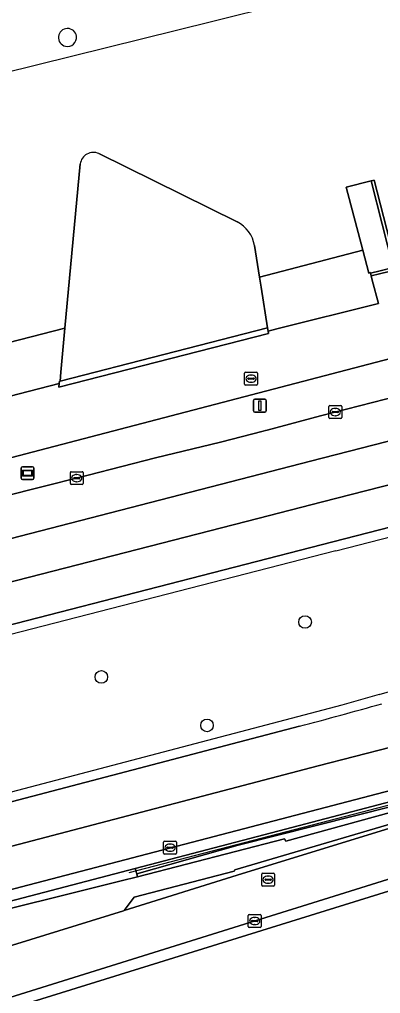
# Model space of a CAD drawing. Extents: x 160806 to 161707, y 383696 to 384148.
# Drawn here: x 161316.7 to 161344.7, y 383917.3 to 383992.9 of the extents above; entities that cross this region are included whole.
import ezdxf

# ---------------------------------------------------------------- set-up
doc = ezdxf.new("R2010")
doc.units = 0
for name, color, linetype in [('IMGEO_Berm_groen', 7, 'Continuous'), ('IMGEO_Berm_open', 7, 'Continuous'), ('IMGEO_Boom', 7, 'Continuous'), ('IMGEO_Brandkraan', 7, 'Continuous'), ('IMGEO_Erf', 7, 'Continuous'), ('IMGEO_Fietspad_gesloten', 7, 'Continuous'), ('IMGEO_Groenvoorziening', 7, 'Continuous'), ('IMGEO_Hek', 7, 'Continuous'), ('IMGEO_Kolk', 7, 'Continuous'), ('IMGEO_Lichtmast', 7, 'Continuous'), ('IMGEO_Muur', 7, 'Continuous'), ('IMGEO_OVBaan_gesloten', 7, 'Continuous'), ('IMGEO_Pand', 7, 'Continuous'), ('IMGEO_Pand_overbouw', 7, 'Continuous'), ('IMGEO_Reclamebord', 7, 'Continuous'), ('IMGEO_Rijbaan_lokaal_gesloten', 7, 'Continuous'), ('IMGEO_Rioolput', 7, 'Continuous'), ('IMGEO_Voetpad_op_trap', 7, 'Continuous'), ('IMGEO_Voetpad_open', 7, 'Continuous')]:
    doc.layers.add(name, color=color, linetype=linetype)

msp = doc.modelspace()

# ---------------------------------------------------------------- linework, layer by layer
at = {"layer": 'IMGEO_Berm_groen'}
for points in [[(161414.805, 383989.287), (161369.289, 383977.37), (161370.444, 383973.147), (161318.287, 383959.498), (161275.829, 383948.409)], [(161465.14, 383986.182), (161455.902, 383982.36), (161453.055, 383981.256), (161450.194, 383980.461), (161341.031, 383952.394), (161279.919, 383936.647), (161280.177, 383935.571), (161279.794, 383935.48), (161279.911, 383935.042), (161282.439, 383924.956), (161282.559, 383924.49), (161282.934, 383924.586), (161283.186, 383923.58), (161283.395, 383923.636), (161338.43, 383938.073)], [(161311.972, 383955.039), (161317.913, 383956.519), (161322.038, 383957.557), (161327.259, 383958.907), (161332.308, 383960.13), (161335.609, 383960.98), (161335.793, 383961.02), (161335.931, 383961.064), (161340.058, 383962.163), (161350.158, 383964.769), (161355.478, 383966.108), (161361.07, 383967.572), (161367.616, 383969.283), (161373.257, 383970.696), (161378.799, 383972.171), (161383.779, 383973.426), (161389.261, 383974.862), (161395.335, 383976.49), (161401.441, 383978.166)], [(161348.003, 383933.747), (161348.196, 383932.928), (161337.35, 383930.092), (161325.679, 383927.037), (161325.796, 383926.608), (161333.683, 383928.828), (161354.729, 383934.132), (161388.479, 383940.898)], [(161367.489, 383935.439), (161367.703, 383935.446), (161368.275, 383935.463), (161367.629, 383936.221), (161357.773, 383934.321), (161354.339, 383933.636), (161348.878, 383932.317), (161348.98, 383931.511), (161333.408, 383926.917), (161333.359, 383926.813), (161325.594, 383924.807), (161324.823, 383923.753), (161333.596, 383926.503), (161355.202, 383933.171)]]:
    msp.add_lwpolyline(points, dxfattribs=at)
for points in [[(161388.479, 383940.898), (161354.729, 383934.132), (161333.683, 383928.828), (161325.796, 383926.608), (161325.854, 383926.391), (161337.273, 383929.337), (161337.37, 383929.155), (161348.878, 383932.317), (161354.339, 383933.636), (161357.773, 383934.321), (161367.629, 383936.221), (161371.085, 383936.342), (161379.838, 383938.333), (161388.555, 383940.513)], [(161333.408, 383926.917), (161348.98, 383931.511), (161348.878, 383932.317), (161337.37, 383929.155), (161337.273, 383929.337), (161325.854, 383926.391), (161324.599, 383926.067), (161311.6, 383922.834), (161312.521, 383919.955), (161324.775, 383923.738), (161324.823, 383923.753), (161325.594, 383924.807), (161333.359, 383926.813)]]:
    msp.add_lwpolyline(points, close=True, dxfattribs=at)
msp.add_arc((161248.148, 384281.659), 355.25, 284.7225, 285.79379, dxfattribs=at)
at = {"layer": 'IMGEO_Berm_open'}
msp.add_lwpolyline([(161325.679, 383927.037), (161337.35, 383930.092), (161348.196, 383932.928), (161348.003, 383933.747), (161346.774, 383933.426), (161277.702, 383915.373), (161277.932, 383914.538)], close=True, dxfattribs=at)
for points in [[(161356.338, 383928.679), (161356.103, 383929.561), (161355.216, 383929.267), (161286.61, 383907.849), (161287.303, 383905.621)], [(161292.235, 383908.776), (161356.338, 383928.679)]]:
    msp.add_lwpolyline(points, dxfattribs=at)
at = {"layer": 'IMGEO_Boom'}
for centre in [(161338.874, 383946.162), (161323.054, 383941.901), (161331.257, 383938.133)]:
    msp.add_circle(centre, 0.489, dxfattribs=at)
at = {"layer": 'IMGEO_Brandkraan'}
for p, q in [((161334.178, 383964.633), (161334.178, 383965.485)), ((161334.253, 383965.559), (161335.105, 383965.559)), ((161334.437, 383965.053), (161334.437, 383965.065)), ((161334.48, 383965.102), (161334.878, 383965.102)), ((161334.666, 383965.339), (161334.691, 383965.339)), ((161334.921, 383965.065), (161334.921, 383965.053)), ((161335.179, 383965.485), (161335.179, 383964.633)), ((161335.105, 383964.559), (161334.253, 383964.559)), ((161334.875, 383965.016), (161334.477, 383965.016)), ((161334.689, 383964.779), (161334.664, 383964.779))]:
    msp.add_line(p, q, dxfattribs=at)
for points in [[(161334.178, 383964.633), (161334.178, 383965.485)], [(161334.253, 383965.559), (161335.105, 383965.559)], [(161335.179, 383965.485), (161335.179, 383964.633)], [(161335.105, 383964.559), (161334.253, 383964.559)]]:
    msp.add_lwpolyline(points, dxfattribs=at)
for centre, radius, start, end in [((161334.255, 383965.483), 0.0765, 91.55205, 178.44795), ((161334.255, 383965.483), 0.0765, 91.55205, 178.44795), ((161334.477, 383965.062), 0.0403, 85.87752, 175.75265), ((161334.474, 383965.052), 0.0366, 178.93798, 274.71019), ((161334.878, 383965.059), 0.043, 264.86636, 352.45326), ((161334.882, 383965.064), 0.0386, 1.73085, 96.63898), ((161335.103, 383965.483), 0.0765, 1.55205, 88.44795), ((161335.103, 383965.483), 0.0765, 1.55205, 88.44795), ((161334.255, 383964.635), 0.0765, 181.55205, 268.44795), ((161334.255, 383964.635), 0.0765, 181.55205, 268.44795), ((161335.103, 383964.635), 0.0765, 271.55205, 358.44795), ((161335.103, 383964.635), 0.0765, 271.55205, 358.44795)]:
    msp.add_arc(centre, radius, start, end, dxfattribs=at)
for centre, major_axis, ratio, start_param, end_param in [((161334.665, 383965.059), (-0.387, 0.002), 0.722429, 4.712389, 7.853982), ((161334.69, 383965.059), (-0.39, 0.002), 0.717154, 1.570796, 4.712389)]:
    msp.add_ellipse(centre, major_axis=major_axis, ratio=ratio, start_param=start_param, end_param=end_param, dxfattribs=at)
at = {"layer": 'IMGEO_Erf'}
for points in [[(161334.939, 383975.395), (161335.334, 383972.944), (161343.349, 383975.042), (161342.069, 383979.923), (161343.993, 383980.405), (161344.245, 383980.474), (161345.931, 383973.819), (161358.404, 383976.836), (161356.237, 383985.403), (161413.556, 384000.171)], [(161322.862, 383982.53), (161333.599, 383977.233)], [(161314.852, 383975.798), (161314.058, 383967.401), (161320.231, 383968.987), (161321.418, 383981.73)]]:
    msp.add_lwpolyline(points, dxfattribs=at)
for centre, radius, start, end in [((161320.423, 383991.546), 0.7, 7.86697, 256.86736), ((161320.423, 383991.547), 0.701, 256.92932, 7.805), ((161322.429, 383981.608), 1.018, 64.84107, 173.1333), ((161332.478, 383975.008), 2.491, 8.93379, 63.2543)]:
    msp.add_arc(centre, radius, start, end, dxfattribs=at)
at = {"layer": 'IMGEO_Fietspad_gesloten'}
msp.add_lwpolyline([(161359.141, 383934.313), (161355.202, 383933.171), (161333.596, 383926.503), (161324.823, 383923.753), (161324.775, 383923.738), (161312.521, 383919.955), (161293.851, 383914.15), (161290.556, 383913.125), (161280.316, 383909.941), (161279.531, 383909.823), (161280.685, 383905.999), (161286.61, 383907.849), (161355.216, 383929.267)], dxfattribs=at)
at = {"layer": 'IMGEO_Groenvoorziening'}
for points in [[(161333.599, 383977.233), (161322.862, 383982.53)], [(161321.418, 383981.73), (161320.231, 383968.987)], [(161320.231, 383968.987), (161319.913, 383965.574), (161319.845, 383964.864), (161335.963, 383968.998), (161335.461, 383972.157), (161335.334, 383972.944), (161334.939, 383975.395)]]:
    msp.add_lwpolyline(points, dxfattribs=at)
for centre, radius, start, end in [((161322.429, 383981.608), 1.018, 64.84107, 173.1333), ((161332.478, 383975.008), 2.491, 8.93379, 63.2543)]:
    msp.add_arc(centre, radius, start, end, dxfattribs=at)
at = {"layer": 'IMGEO_Hek'}
for points in [[(161341.247, 383951.682), (161457.839, 383981.686)], [(161344.62, 383940.54), (161349.454, 383941.928), (161357.14, 383944.335), (161381.853, 383952.718), (161403.065, 383958.917), (161466.093, 383975.363)], [(161341.247, 383951.682), (161296.689, 383940.215), (161287.043, 383937.692)], [(161344.62, 383940.54), (161341.713, 383939.705), (161289.277, 383925.908)], [(161347.094, 383932.372), (161325.185, 383926.681)]]:
    msp.add_lwpolyline(points, dxfattribs=at)
at = {"layer": 'IMGEO_Kolk'}
for p, q in [((161340.717, 383962.037), (161340.717, 383962.889)), ((161340.792, 383962.963), (161341.644, 383962.963)), ((161341.718, 383962.889), (161341.718, 383962.037)), ((161340.976, 383962.457), (161340.976, 383962.469)), ((161341.414, 383962.42), (161341.016, 383962.42)), ((161341.019, 383962.506), (161341.417, 383962.506)), ((161341.228, 383962.183), (161341.203, 383962.183)), ((161341.205, 383962.743), (161341.23, 383962.743)), ((161341.46, 383962.469), (161341.46, 383962.457)), ((161341.644, 383961.963), (161340.792, 383961.963)), ((161320.647, 383956.908), (161320.647, 383957.76)), ((161320.722, 383957.834), (161321.574, 383957.834)), ((161321.135, 383957.614), (161321.16, 383957.614)), ((161321.648, 383957.76), (161321.648, 383956.908)), ((161321.574, 383956.834), (161320.722, 383956.834)), ((161320.906, 383957.328), (161320.906, 383957.34)), ((161321.344, 383957.291), (161320.946, 383957.291)), ((161320.949, 383957.377), (161321.347, 383957.377)), ((161321.158, 383957.054), (161321.133, 383957.054)), ((161321.39, 383957.34), (161321.39, 383957.328)), ((161327.889, 383928.213), (161327.889, 383929.065)), ((161327.964, 383929.139), (161328.816, 383929.139)), ((161328.377, 383928.919), (161328.402, 383928.919)), ((161328.89, 383929.065), (161328.89, 383928.213)), ((161328.816, 383928.139), (161327.964, 383928.139)), ((161328.148, 383928.633), (161328.148, 383928.645)), ((161328.586, 383928.596), (161328.188, 383928.596)), ((161328.191, 383928.682), (161328.589, 383928.682)), ((161328.4, 383928.359), (161328.375, 383928.359)), ((161328.632, 383928.645), (161328.632, 383928.633)), ((161334.539, 383923.445), (161335.391, 383923.445)), ((161334.464, 383922.519), (161334.464, 383923.371)), ((161334.723, 383922.939), (161334.723, 383922.951)), ((161335.161, 383922.902), (161334.763, 383922.902)), ((161334.766, 383922.988), (161335.164, 383922.988)), ((161334.952, 383923.225), (161334.977, 383923.225)), ((161335.207, 383922.951), (161335.207, 383922.939)), ((161335.465, 383923.371), (161335.465, 383922.519)), ((161335.391, 383922.445), (161334.539, 383922.445)), ((161334.975, 383922.665), (161334.95, 383922.665))]:
    msp.add_line(p, q, dxfattribs=at)
for points in [[(161340.717, 383962.037), (161340.717, 383962.889)], [(161340.792, 383962.963), (161341.644, 383962.963)], [(161341.718, 383962.889), (161341.718, 383962.037)], [(161341.644, 383961.963), (161340.792, 383961.963)], [(161320.647, 383956.908), (161320.647, 383957.76)], [(161320.722, 383957.834), (161321.574, 383957.834)], [(161321.648, 383957.76), (161321.648, 383956.908)], [(161321.574, 383956.834), (161320.722, 383956.834)], [(161327.889, 383928.213), (161327.889, 383929.065)], [(161327.964, 383929.139), (161328.816, 383929.139)], [(161328.89, 383929.065), (161328.89, 383928.213)], [(161328.816, 383928.139), (161327.964, 383928.139)], [(161334.539, 383923.445), (161335.391, 383923.445)], [(161334.464, 383922.519), (161334.464, 383923.371)], [(161335.465, 383923.371), (161335.465, 383922.519)], [(161335.391, 383922.445), (161334.539, 383922.445)]]:
    msp.add_lwpolyline(points, dxfattribs=at)
for centre, radius, start, end in [((161340.794, 383962.887), 0.0765, 91.55205, 178.44795), ((161340.794, 383962.887), 0.0765, 91.55205, 178.44795), ((161341.642, 383962.887), 0.0765, 1.55205, 88.44795), ((161341.642, 383962.887), 0.0765, 1.55205, 88.44795), ((161340.794, 383962.039), 0.0765, 181.55205, 268.44795), ((161340.794, 383962.039), 0.0765, 181.55205, 268.44795), ((161341.016, 383962.466), 0.0403, 85.87752, 175.75265), ((161341.013, 383962.456), 0.0366, 178.93798, 274.71019), ((161341.417, 383962.463), 0.043, 264.86636, 352.45326), ((161341.421, 383962.468), 0.0386, 1.73085, 96.63898), ((161341.642, 383962.039), 0.0765, 271.55205, 358.44795), ((161341.642, 383962.039), 0.0765, 271.55205, 358.44795), ((161320.724, 383957.758), 0.0765, 91.55205, 178.44795), ((161320.724, 383957.758), 0.0765, 91.55205, 178.44795), ((161321.572, 383957.758), 0.0765, 1.55205, 88.44795), ((161321.572, 383957.758), 0.0765, 1.55205, 88.44795), ((161320.724, 383956.91), 0.0765, 181.55205, 268.44795), ((161320.724, 383956.91), 0.0765, 181.55205, 268.44795), ((161320.946, 383957.337), 0.0403, 85.87752, 175.75265), ((161320.943, 383957.327), 0.0366, 178.93798, 274.71019), ((161321.347, 383957.334), 0.043, 264.86636, 352.45326), ((161321.351, 383957.339), 0.0386, 1.73085, 96.63898), ((161321.572, 383956.91), 0.0765, 271.55205, 358.44795), ((161321.572, 383956.91), 0.0765, 271.55205, 358.44795), ((161327.966, 383929.063), 0.0765, 91.55205, 178.44795), ((161327.966, 383929.063), 0.0765, 91.55205, 178.44795), ((161328.814, 383929.063), 0.0765, 1.55205, 88.44795), ((161328.814, 383929.063), 0.0765, 1.55205, 88.44795), ((161327.966, 383928.215), 0.0765, 181.55205, 268.44795), ((161327.966, 383928.215), 0.0765, 181.55205, 268.44795), ((161328.188, 383928.642), 0.0403, 85.87752, 175.75265), ((161328.185, 383928.632), 0.0366, 178.93798, 274.71019), ((161328.589, 383928.639), 0.043, 264.86636, 352.45326), ((161328.593, 383928.644), 0.0386, 1.73085, 96.63898), ((161328.814, 383928.215), 0.0765, 271.55205, 358.44795), ((161328.814, 383928.215), 0.0765, 271.55205, 358.44795), ((161334.541, 383923.369), 0.0765, 91.55205, 178.44795), ((161334.541, 383923.369), 0.0765, 91.55205, 178.44795), ((161335.389, 383923.369), 0.0765, 1.55205, 88.44795), ((161335.389, 383923.369), 0.0765, 1.55205, 88.44795), ((161334.763, 383922.948), 0.0403, 85.87752, 175.75265), ((161334.76, 383922.938), 0.0366, 178.93798, 274.71019), ((161335.164, 383922.945), 0.043, 264.86636, 352.45326), ((161335.168, 383922.95), 0.0386, 1.73085, 96.63898), ((161334.541, 383922.521), 0.0765, 181.55205, 268.44795), ((161334.541, 383922.521), 0.0765, 181.55205, 268.44795), ((161335.389, 383922.521), 0.0765, 271.55205, 358.44795), ((161335.389, 383922.521), 0.0765, 271.55205, 358.44795)]:
    msp.add_arc(centre, radius, start, end, dxfattribs=at)
for centre, major_axis, ratio, start_param, end_param in [((161341.204, 383962.463), (-0.387, 0.002), 0.722429, 4.712389, 7.853982), ((161341.229, 383962.463), (-0.39, 0.002), 0.717154, 1.570796, 4.712389), ((161321.134, 383957.334), (-0.387, 0.002), 0.722429, 4.712389, 7.853982), ((161321.159, 383957.334), (-0.39, 0.002), 0.717154, 1.570796, 4.712389), ((161328.376, 383928.639), (-0.387, 0.002), 0.722429, 4.712389, 7.853982), ((161328.401, 383928.639), (-0.39, 0.002), 0.717154, 1.570796, 4.712389), ((161334.951, 383922.945), (-0.387, 0.002), 0.722429, 4.712389, 7.853982), ((161334.976, 383922.945), (-0.39, 0.002), 0.717154, 1.570796, 4.712389)]:
    msp.add_ellipse(centre, major_axis=major_axis, ratio=ratio, start_param=start_param, end_param=end_param, dxfattribs=at)
at = {"layer": 'IMGEO_Lichtmast'}
for p, q in [((161334.86, 383962.558), (161334.86, 383963.358)), ((161334.86, 383963.358), (161334.86, 383962.558)), ((161334.96, 383963.458), (161335.75, 383963.458)), ((161335.75, 383963.458), (161334.96, 383963.458)), ((161335.85, 383963.358), (161335.85, 383962.558)), ((161335.85, 383962.558), (161335.85, 383963.358)), ((161335.75, 383962.458), (161334.96, 383962.458)), ((161334.96, 383962.458), (161335.75, 383962.458))]:
    msp.add_line(p, q, dxfattribs=at)
msp.add_lwpolyline([(161335.28, 383963.333), (161335.43, 383963.333), (161335.43, 383962.583), (161335.28, 383962.583), (161335.28, 383963.333)], dxfattribs=at)
for centre, start, end in [((161334.96, 383963.358), 90, 180), ((161334.96, 383963.358), 90, 180), ((161335.75, 383963.358), 0, 90), ((161335.75, 383963.358), 360, 90), ((161334.96, 383962.558), 180, 270), ((161334.96, 383962.558), 180, 270), ((161335.75, 383962.558), 270, 0), ((161335.75, 383962.558), 270, 0)]:
    msp.add_arc(centre, 0.1, start, end, dxfattribs=at)
at = {"layer": 'IMGEO_Muur'}
for points in [[(161413.655, 383999.784), (161413.556, 384000.171), (161356.237, 383985.403), (161358.404, 383976.836), (161345.931, 383973.819), (161344.245, 383980.474), (161343.993, 383980.405), (161345.704, 383973.699), (161344.695, 383973.435), (161343.942, 383973.237), (161343.999, 383973.031), (161344.653, 383973.194), (161346.051, 383973.539), (161358.462, 383976.605), (161358.596, 383976.074), (161358.982, 383976.178), (161358.21, 383979.231), (161356.722, 383985.115), (161366.613, 383987.664), (161381.829, 383991.584), (161386.763, 383992.855)], [(161336.006, 383968.751), (161335.963, 383968.998), (161319.845, 383964.864), (161319.793, 383964.851), (161319.775, 383964.679), (161319.745, 383964.392), (161336.037, 383968.564)], [(161311.6, 383922.834), (161324.599, 383926.067), (161325.854, 383926.391), (161325.796, 383926.608), (161325.679, 383927.037), (161277.932, 383914.538), (161278.067, 383914.045), (161279.036, 383914.297), (161289.103, 383916.915), (161293.155, 383917.981)]]:
    msp.add_lwpolyline(points, close=True, dxfattribs=at)
at = {"layer": 'IMGEO_OVBaan_gesloten'}
msp.add_lwpolyline([(161362.917, 383930.376), (161360.553, 383929.822), (161356.338, 383928.679), (161292.235, 383908.776)], dxfattribs=at)
at = {"layer": 'IMGEO_Pand'}
for centre, radius, start, end in [((161320.423, 383991.546), 0.7, 7.86697, 256.86736), ((161320.423, 383991.547), 0.701, 256.92932, 7.805)]:
    msp.add_arc(centre, radius, start, end, dxfattribs=at)
at = {"layer": 'IMGEO_Pand_overbouw'}
msp.add_lwpolyline([(161286.226, 384000.503), (161290.822, 383983.081), (161312.031, 383988.52), (161312.432, 383988.623), (161312.567, 383988.079), (161331.698, 383992.825), (161336.907, 383994.117)], dxfattribs=at)
at = {"layer": 'IMGEO_Reclamebord'}
for p, q in [((161316.926, 383958.224), (161317.716, 383958.224)), ((161317.716, 383958.224), (161316.926, 383958.224)), ((161316.826, 383957.324), (161316.826, 383958.124)), ((161316.826, 383958.124), (161316.826, 383957.324)), ((161317.816, 383958.124), (161317.816, 383957.324)), ((161317.816, 383957.324), (161317.816, 383958.124)), ((161317.716, 383957.224), (161316.926, 383957.224)), ((161316.926, 383957.224), (161317.716, 383957.224))]:
    msp.add_line(p, q, dxfattribs=at)
for points in [[(161316.927, 383957.956), (161317.715, 383957.956), (161317.715, 383957.492), (161316.927, 383957.492), (161316.927, 383957.956)], [(161316.992, 383957.891), (161316.992, 383957.557), (161317.65, 383957.557), (161317.65, 383957.891), (161316.992, 383957.891)]]:
    msp.add_lwpolyline(points, dxfattribs=at)
for centre, start, end in [((161316.926, 383958.124), 90, 180), ((161316.926, 383958.124), 90, 180), ((161317.716, 383958.124), 0, 90), ((161317.716, 383958.124), 360, 90), ((161316.926, 383957.324), 180, 270), ((161316.926, 383957.324), 180, 270), ((161317.716, 383957.324), 270, 0), ((161317.716, 383957.324), 270, 0)]:
    msp.add_arc(centre, 0.1, start, end, dxfattribs=at)
at = {"layer": 'IMGEO_Rijbaan_lokaal_gesloten'}
for points in [[(161465.227, 383987.648), (161464.472, 383990.836), (161453.394, 383987.997), (161409.072, 383976.597), (161362.907, 383964.706), (161339.296, 383958.642), (161306.607, 383950.212), (161270.989, 383941.101), (161271.807, 383937.9), (161315.559, 383949.156), (161335.194, 383954.191), (161340.223, 383955.497), (161347.001, 383957.235), (161378.316, 383965.298), (161419.642, 383975.931), (161451.011, 383984.005)], [(161450.194, 383980.461), (161453.055, 383981.256), (161455.902, 383982.36), (161465.14, 383986.182), (161465.535, 383986.348), (161465.227, 383987.648), (161451.011, 383984.005), (161419.642, 383975.931), (161378.316, 383965.298), (161347.001, 383957.235), (161340.223, 383955.497), (161335.194, 383954.191), (161315.559, 383949.156), (161271.807, 383937.9), (161272.608, 383934.763), (161279.919, 383936.647), (161341.031, 383952.394)]]:
    msp.add_lwpolyline(points, close=True, dxfattribs=at)
for points in [[(161401.441, 383978.166), (161395.335, 383976.49), (161389.261, 383974.862), (161383.779, 383973.426), (161378.799, 383972.171), (161373.257, 383970.696), (161367.616, 383969.283), (161361.07, 383967.572), (161355.478, 383966.108), (161350.158, 383964.769), (161340.058, 383962.163), (161335.931, 383961.064), (161335.793, 383961.02), (161335.609, 383960.98), (161332.308, 383960.13), (161327.259, 383958.907), (161322.038, 383957.557), (161317.913, 383956.519), (161311.972, 383955.039)], [(161306.607, 383950.212), (161339.296, 383958.642), (161362.907, 383964.706), (161409.072, 383976.597)], [(161338.43, 383938.073), (161283.395, 383923.636), (161283.186, 383923.58), (161275.982, 383921.634), (161276.851, 383918.472), (161283.302, 383920.155), (161339.879, 383934.985), (161345.531, 383936.441), (161347.728, 383936.995), (161359.888, 383939.56), (161381.365, 383943.519), (161390.277, 383945.313), (161397.831, 383946.998), (161407.322, 383949.343), (161441.236, 383958.109), (161469.933, 383965.622)], [(161459.886, 383959.608), (161468.81, 383961.932), (161470.146, 383962.309), (161470.599, 383962.424), (161469.933, 383965.622), (161441.236, 383958.109), (161407.322, 383949.343), (161397.831, 383946.998), (161390.277, 383945.313), (161381.365, 383943.519), (161359.888, 383939.56), (161347.728, 383936.995), (161345.531, 383936.441), (161339.879, 383934.985), (161283.302, 383920.155), (161276.851, 383918.472), (161277.702, 383915.373), (161346.774, 383933.426), (161348.003, 383933.747)]]:
    msp.add_lwpolyline(points, dxfattribs=at)
msp.add_arc((161248.148, 384281.659), 355.25, 284.7225, 285.79379, dxfattribs=at)
at = {"layer": 'IMGEO_Rioolput'}
for p, q in [((161335.502, 383925.735), (161335.502, 383926.587)), ((161335.577, 383926.661), (161336.429, 383926.661)), ((161336.503, 383926.587), (161336.503, 383925.735)), ((161335.761, 383926.155), (161335.761, 383926.167)), ((161336.199, 383926.118), (161335.801, 383926.118)), ((161335.804, 383926.204), (161336.202, 383926.204)), ((161336.013, 383925.881), (161335.988, 383925.881)), ((161335.99, 383926.441), (161336.015, 383926.441)), ((161336.245, 383926.167), (161336.245, 383926.155)), ((161336.429, 383925.661), (161335.577, 383925.661))]:
    msp.add_line(p, q, dxfattribs=at)
for points in [[(161335.502, 383925.735), (161335.502, 383926.587)], [(161335.577, 383926.661), (161336.429, 383926.661)], [(161336.503, 383926.587), (161336.503, 383925.735)], [(161336.429, 383925.661), (161335.577, 383925.661)]]:
    msp.add_lwpolyline(points, dxfattribs=at)
for centre, radius, start, end in [((161335.579, 383926.585), 0.0765, 91.55205, 178.44795), ((161335.579, 383926.585), 0.0765, 91.55205, 178.44795), ((161336.427, 383926.585), 0.0765, 1.55205, 88.44795), ((161336.427, 383926.585), 0.0765, 1.55205, 88.44795), ((161335.579, 383925.737), 0.0765, 181.55205, 268.44795), ((161335.579, 383925.737), 0.0765, 181.55205, 268.44795), ((161335.801, 383926.164), 0.0403, 85.87752, 175.75265), ((161335.798, 383926.154), 0.0366, 178.93798, 274.71019), ((161336.202, 383926.161), 0.043, 264.86636, 352.45326), ((161336.206, 383926.166), 0.0386, 1.73085, 96.63898), ((161336.427, 383925.737), 0.0765, 271.55205, 358.44795), ((161336.427, 383925.737), 0.0765, 271.55205, 358.44795)]:
    msp.add_arc(centre, radius, start, end, dxfattribs=at)
for centre, major_axis, ratio, start_param, end_param in [((161335.989, 383926.161), (-0.387, 0.002), 0.722429, 4.712389, 7.853982), ((161336.014, 383926.161), (-0.39, 0.002), 0.717154, 1.570796, 4.712389)]:
    msp.add_ellipse(centre, major_axis=major_axis, ratio=ratio, start_param=start_param, end_param=end_param, dxfattribs=at)
at = {"layer": 'IMGEO_Voetpad_op_trap'}
for points in [[(161343.993, 383980.405), (161342.069, 383979.923), (161343.349, 383975.042), (161343.816, 383973.26), (161343.927, 383973.291), (161343.942, 383973.237), (161344.695, 383973.435), (161345.704, 383973.699)], [(161344.088, 383972.706), (161343.999, 383973.031), (161343.942, 383973.237), (161343.927, 383973.291), (161343.816, 383973.26), (161343.349, 383975.042), (161335.334, 383972.944), (161335.461, 383972.157), (161335.963, 383968.998), (161336.006, 383968.751), (161336.685, 383968.921), (161344.568, 383970.899)], [(161319.913, 383965.574), (161320.231, 383968.987), (161314.058, 383967.401), (161313.715, 383963.777), (161313.686, 383963.573), (161313.66, 383963.436), (161313.55, 383963.082), (161319.775, 383964.679), (161319.793, 383964.851), (161319.845, 383964.864)]]:
    msp.add_lwpolyline(points, close=True, dxfattribs=at)
at = {"layer": 'IMGEO_Voetpad_open'}
for points in [[(161296.995, 383961.414), (161284.463, 383960.399), (161279.47, 383959.995), (161277.942, 383959.608), (161276.704, 383959.287), (161276.807, 383958.971), (161275.086, 383958.531), (161275.946, 383955.106), (161277.665, 383955.564), (161277.792, 383955.075), (161274.456, 383954.218), (161275.3, 383950.645), (161275.829, 383948.409), (161318.287, 383959.498), (161370.444, 383973.147), (161369.289, 383977.37), (161414.805, 383989.287)], [(161346.051, 383973.539), (161344.653, 383973.194), (161343.999, 383973.031), (161344.088, 383972.706), (161344.568, 383970.899), (161336.685, 383968.921), (161336.006, 383968.751), (161336.037, 383968.564), (161319.745, 383964.392), (161319.775, 383964.679), (161313.55, 383963.082)]]:
    msp.add_lwpolyline(points, dxfattribs=at)

doc.saveas('drawing.dxf')
